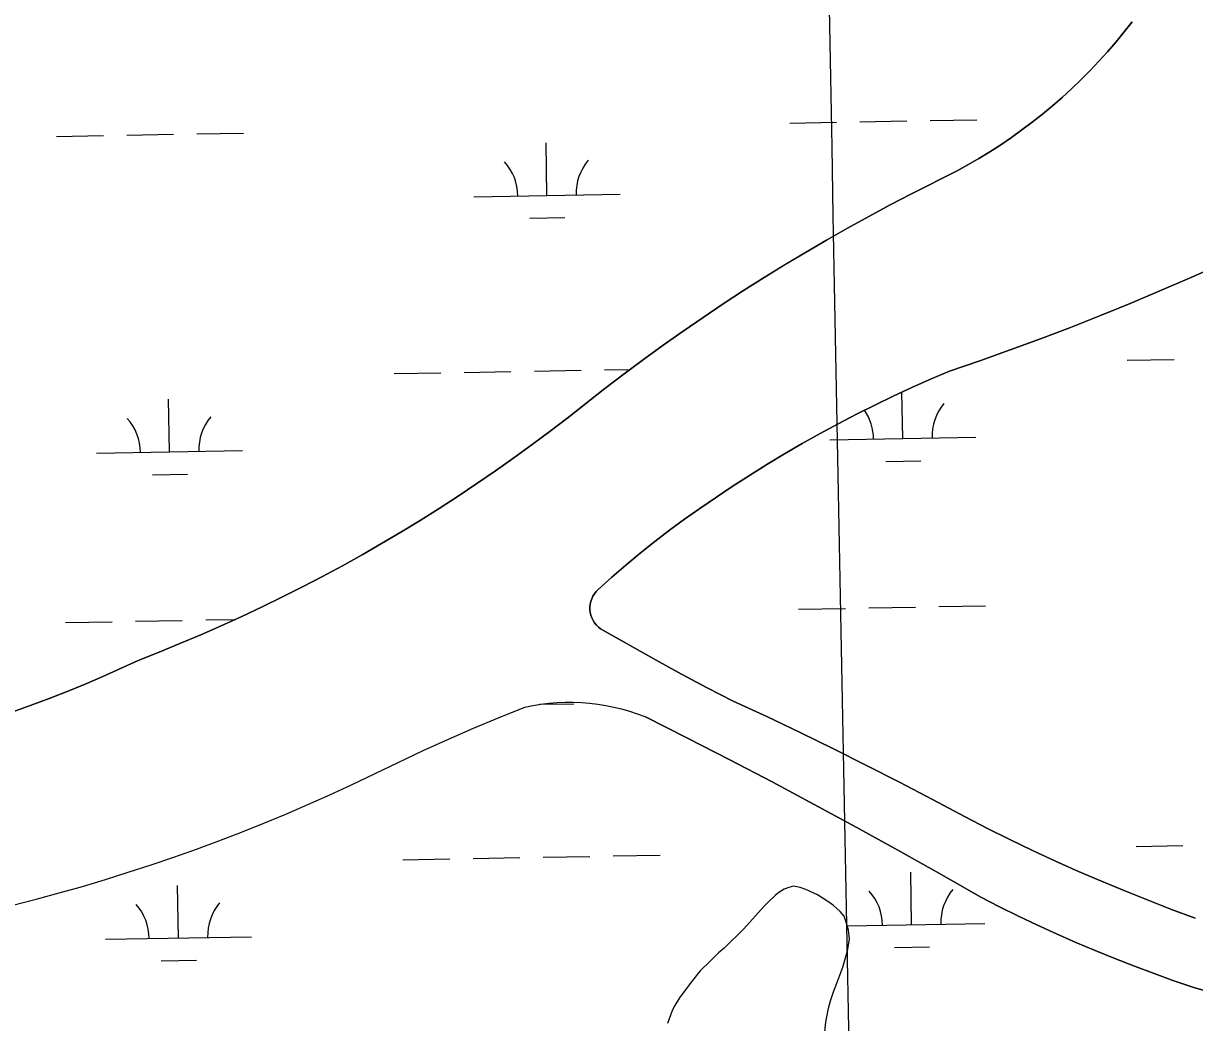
# Model space of a CAD drawing. Extents: x 3957609 to 3995875, y 234277 to 260273.
# Drawn here: x 3982311 to 3983113, y 254509 to 255192 of the extents above; entities that cross this region are included whole.
import ezdxf

# ---------------------------------------------------------------- set-up
doc = ezdxf.new("R2010")
doc.units = 0
for name, color, linetype in [('V-GRID-MAJR', 7, 'Continuous'), ('V-TOPO-SHOR', 7, 'Continuous'), ('V-WETL-SWMP', 7, 'Continuous')]:
    doc.layers.add(name, color=color, linetype=linetype)

msp = doc.modelspace()

# ---------------------------------------------------------------- linework, layer by layer
at = {"layer": 'V-GRID-MAJR'}
for points in [[(3983152.998, 240103.582), (3983094.879, 243130.385), (3982978.522, 249190.173), (3982862.165, 255249.95), (3982803.928, 258282.928)], [(3961591.061, 254847.703), (3966908.859, 254947.105), (3972226.642, 255047.279), (3977544.411, 255148.228), (3982862.165, 255249.95), (3988179.905, 255352.445), (3993497.629, 255455.714), (3993497.63, 255455.714)]]:
    msp.add_spline(points, degree=3, dxfattribs=at)
at = {"layer": 'V-TOPO-SHOR'}
for points in [[(3982329.213, 254730.357), (3982341.533, 254735.178), (3982353.774, 254740.198), (3982365.935, 254745.412), (3982378.008, 254750.823), (3982389.993, 254756.429), (3982404.348, 254762.056), (3982418.624, 254767.877), (3982432.821, 254773.886), (3982446.936, 254780.085), (3982460.967, 254786.473), (3982474.911, 254793.049), (3982488.766, 254799.811), (3982502.531, 254806.758), (3982516.199, 254813.889), (3982529.771, 254821.203), (3982543.243, 254828.696), (3982556.614, 254836.37), (3982569.881, 254844.222), (3982583.042, 254852.252), (3982596.094, 254860.459), (3982609.035, 254868.837), (3982621.864, 254877.39), (3982634.576, 254886.112), (3982647.169, 254895.004), (3982659.641, 254904.067), (3982671.992, 254913.293), (3982684.219, 254922.683), (3982709.405, 254942.457), (3982722.615, 254952.514), (3982735.947, 254962.412), (3982749.397, 254972.146), (3982762.965, 254981.717), (3982776.647, 254991.121), (3982790.445, 255000.36), (3982804.353, 255009.428), (3982818.369, 255018.329), (3982832.492, 255027.057), (3982846.722, 255035.614), (3982861.054, 255043.996), (3982875.486, 255052.207), (3982890.016, 255060.237), (3982904.645, 255068.093), (3982919.366, 255075.771), (3982949.992, 255091.195), (3982957.752, 255095.44), (3982965.405, 255099.87), (3982972.952, 255104.48), (3982980.386, 255109.272), (3982987.704, 255114.241), (3982994.901, 255119.383), (3983001.97, 255124.696), (3983008.911, 255130.176), (3983015.719, 255135.823), (3983022.389, 255141.631), (3983028.92, 255147.594), (3983035.304, 255153.716), (3983041.54, 255159.987), (3983047.624, 255166.405), (3983053.551, 255172.967), (3983059.323, 255179.672), (3983064.93, 255186.511), (3983070.369, 255193.484)], [(3983129.647, 255026.959), (3983109.529, 255017.981), (3983089.316, 255009.223), (3983069.003, 255000.693), (3983048.599, 254992.389), (3983028.105, 254984.312), (3983007.52, 254976.459), (3982986.852, 254968.839), (3982966.1, 254961.448), (3982945.265, 254954.286), (3982932.347, 254948.789), (3982919.514, 254943.091), (3982906.771, 254937.195), (3982894.123, 254931.1), (3982881.568, 254924.811), (3982869.117, 254918.325), (3982856.765, 254911.646), (3982844.52, 254904.775), (3982832.386, 254897.716), (3982820.36, 254890.468), (3982808.449, 254883.034), (3982796.656, 254875.413), (3982774.442, 254860.451), (3982764.038, 254853.088), (3982753.777, 254845.529), (3982743.664, 254837.773), (3982733.703, 254829.827), (3982723.893, 254821.69)], [(3982723.893, 254821.69), (3982714.243, 254813.367), (3982704.752, 254804.862), (3982703.413, 254803.481), (3982702.233, 254801.964), (3982701.232, 254800.321), (3982700.417, 254798.58), (3982699.802, 254796.758), (3982699.395, 254794.88), (3982699.198, 254792.967), (3982699.217, 254791.044), (3982699.448, 254789.133), (3982699.892, 254787.263), (3982700.542, 254785.453), (3982701.387, 254783.726), (3982702.42, 254782.104), (3982703.628, 254780.607), (3982704.994, 254779.253), (3982706.501, 254778.062), (3982744.5, 254756.592), (3982761.978, 254747.069), (3982779.56, 254737.743), (3982797.244, 254728.613), (3982820.243, 254717.943), (3982843.138, 254707.049), (3982865.926, 254695.937), (3982888.603, 254684.601), (3982911.172, 254673.048), (3982933.627, 254661.276), (3982955.966, 254649.287), (3982971.279, 254641.433), (3982986.694, 254633.784), (3983002.212, 254626.34), (3983017.824, 254619.102), (3983033.532, 254612.073), (3983049.332, 254605.251), (3983065.223, 254598.642), (3983081.197, 254592.244), (3983097.258, 254586.057), (3983113.398, 254580.085)], [(3982304.256, 254588.955), (3982320.171, 254593.039), (3982336.032, 254597.328), (3982351.837, 254601.821), (3982367.584, 254606.517), (3982383.265, 254611.414), (3982398.886, 254616.513), (3982414.438, 254621.813), (3982429.921, 254627.314), (3982445.33, 254633.014), (3982460.668, 254638.91), (3982475.925, 254645.005), (3982491.105, 254651.296), (3982506.201, 254657.783), (3982521.213, 254664.461), (3982536.136, 254671.334), (3982567.977, 254686.663), (3982585.09, 254694.696), (3982602.311, 254702.494), (3982619.637, 254710.06), (3982637.064, 254717.39), (3982654.589, 254724.482), (3982660.061, 254725.584), (3982665.57, 254726.466), (3982671.112, 254727.134), (3982676.674, 254727.578), (3982682.251, 254727.804), (3982687.832, 254727.808), (3982693.406, 254727.593), (3982698.971, 254727.154), (3982704.513, 254726.497), (3982710.026, 254725.623), (3982715.496, 254724.529), (3982720.921, 254723.22), (3982726.291, 254721.699), (3982731.595, 254719.964), (3982736.828, 254718.022)], [(3982304.344, 254721.316), (3982316.814, 254725.735), (3982329.213, 254730.357)], [(3983157.053, 254519.805), (3983112.519, 254532.506), (3983098.886, 254537.198), (3983085.32, 254542.081), (3983071.824, 254547.154), (3983058.401, 254552.415), (3983045.052, 254557.865), (3983031.781, 254563.501), (3983018.592, 254569.321), (3983005.483, 254575.328), (3982992.461, 254581.517), (3982979.528, 254587.888), (3982966.685, 254594.442), (3982938.351, 254610.619), (3982909.903, 254626.589), (3982881.337, 254642.353), (3982852.657, 254657.907), (3982823.864, 254673.251), (3982794.963, 254688.386), (3982765.949, 254703.31), (3982736.828, 254718.022)], [(3982859.806, 254499.865), (3982860.611, 254508.911), (3982862.577, 254518.432), (3982863.976, 254523.516), (3982865.887, 254529.578), (3982868.289, 254535.634), (3982872.252, 254546.439), (3982875.564, 254557.75), (3982876.283, 254561.524), (3982876.85, 254565.962), (3982876.287, 254571.902), (3982874.562, 254577.364), (3982873.145, 254581.339), (3982870.399, 254584.677), (3982865.852, 254588.703), (3982862.758, 254590.895), (3982854.934, 254595.962), (3982847.09, 254599.711), (3982843.158, 254601.092), (3982838.56, 254601.825), (3982835.419, 254601.053), (3982832.105, 254599.953), (3982828.447, 254597.706), (3982826.111, 254595.767), (3982821.259, 254591.071), (3982818.41, 254588.151), (3982804.494, 254572.729), (3982791.104, 254559.605), (3982787.098, 254556.212), (3982781.409, 254550.705), (3982774.712, 254543.895), (3982768.494, 254536.254), (3982760.581, 254525.512), (3982757.367, 254520.294), (3982755.838, 254517.353), (3982754.295, 254513.591), (3982752.393, 254508.023)]]:
    msp.add_lwpolyline(points, dxfattribs=at)
at = {"layer": 'V-WETL-SWMP'}
for p, q in [((3982836.012, 255124.085), (3982868.007, 255124.666)), ((3982884.004, 255124.957), (3982915.999, 255125.539)), ((3982931.996, 255125.83), (3982963.991, 255126.412)), ((3982334.187, 255114.96), (3982366.182, 255115.542)), ((3982382.179, 255115.833), (3982414.174, 255116.414)), ((3982430.171, 255116.705), (3982462.166, 255117.287)), ((3982669.82, 255074.625), (3982669.166, 255110.619)), ((3982619.828, 255073.716), (3982719.812, 255075.534)), ((3982658.103, 255058.978), (3982682.099, 255059.415)), ((3983067.002, 254961.756), (3983098.996, 254962.338)), ((3982565.177, 254952.631), (3982597.171, 254953.213)), ((3982613.169, 254953.504), (3982645.163, 254954.086)), ((3982661.161, 254954.377), (3982693.155, 254954.959)), ((3982709.153, 254955.249), (3982726.729, 254955.569)), ((3982913.358, 254908.212), (3982912.78, 254939.977)), ((3982411.533, 254899.087), (3982410.878, 254935.081)), ((3982863.366, 254907.303), (3982963.349, 254909.121)), ((3982361.541, 254898.178), (3982461.524, 254899.996)), ((3982901.64, 254892.565), (3982925.636, 254893.002)), ((3982399.815, 254883.441), (3982423.811, 254883.877)), ((3982842.06, 254791.465), (3982874.055, 254792.046)), ((3982890.052, 254792.337), (3982922.047, 254792.919)), ((3982938.044, 254793.21), (3982970.039, 254793.792)), ((3982388.227, 254783.213), (3982420.222, 254783.794)), ((3982436.219, 254784.085), (3982456.534, 254784.455)), ((3982340.235, 254782.34), (3982372.23, 254782.922)), ((3982664.988, 254726.374), (3982688.147, 254726.795)), ((3983073.05, 254629.136), (3983105.044, 254629.718)), ((3982571.225, 254620.011), (3982603.219, 254620.593)), ((3982619.217, 254620.884), (3982651.211, 254621.466)), ((3982667.209, 254621.757), (3982699.203, 254622.339)), ((3982715.201, 254622.629), (3982747.196, 254623.211)), ((3982919.406, 254575.592), (3982918.751, 254611.586)), ((3982417.581, 254566.467), (3982416.926, 254602.461)), ((3982875.374, 254574.791), (3982969.397, 254576.501)), ((3982367.589, 254565.558), (3982467.572, 254567.376)), ((3982907.688, 254559.945), (3982931.684, 254560.382)), ((3982405.863, 254550.821), (3982429.859, 254551.257))]:
    msp.add_line(p, q, dxfattribs=at)
for points in [[(3983070.37, 255193.483), (3983064.929, 255186.511), (3983059.322, 255179.672), (3983053.552, 255172.968), (3983047.624, 255166.405), (3983041.54, 255159.986), (3983035.303, 255153.715), (3983028.919, 255147.595), (3983022.389, 255141.63), (3983015.719, 255135.822), (3983008.911, 255130.177), (3983001.97, 255124.696), (3982994.9, 255119.383), (3982987.704, 255114.241), (3982980.387, 255109.273), (3982972.953, 255104.481), (3982965.406, 255099.87), (3982957.752, 255095.44), (3982949.993, 255091.195), (3982919.367, 255075.771), (3982904.645, 255068.094), (3982890.017, 255060.238), (3982875.486, 255052.206), (3982861.054, 255043.997), (3982846.722, 255035.614), (3982832.493, 255027.057), (3982818.369, 255018.328), (3982804.352, 255009.428)], [(3982723.893, 254821.69), (3982733.702, 254829.827), (3982743.665, 254837.774), (3982753.778, 254845.529), (3982764.038, 254853.088), (3982774.441, 254860.45), (3982796.656, 254875.413), (3982808.449, 254883.033), (3982820.36, 254890.468), (3982832.385, 254897.716), (3982844.521, 254904.776), (3982856.766, 254911.647), (3982869.116, 254918.325), (3982881.569, 254924.811), (3982894.122, 254931.101), (3982906.771, 254937.196), (3982919.513, 254943.092), (3982932.346, 254948.789), (3982945.266, 254954.286), (3982966.099, 254961.447), (3982986.852, 254968.839), (3983007.521, 254976.46), (3983028.105, 254984.311), (3983048.6, 254992.389), (3983069.004, 255000.694), (3983089.315, 255009.224), (3983109.53, 255017.98), (3983129.647, 255026.959)], [(3982804.352, 255009.428), (3982790.445, 255000.359), (3982776.648, 254991.121), (3982762.965, 254981.717), (3982749.397, 254972.146), (3982735.947, 254962.412), (3982722.615, 254952.515), (3982709.405, 254942.457), (3982684.219, 254922.684), (3982671.993, 254913.293), (3982659.642, 254904.066), (3982647.168, 254895.005), (3982634.575, 254886.113), (3982621.863, 254877.389), (3982609.035, 254868.837), (3982596.094, 254860.458), (3982583.042, 254852.253), (3982569.882, 254844.223), (3982556.615, 254836.37), (3982543.243, 254828.696), (3982529.771, 254821.202), (3982516.199, 254813.889), (3982502.53, 254806.758), (3982488.767, 254799.811), (3982474.912, 254793.049), (3982460.967, 254786.473), (3982446.936, 254780.085), (3982432.821, 254773.886), (3982418.624, 254767.876), (3982404.347, 254762.056), (3982389.994, 254756.429), (3982378.009, 254750.824), (3982365.935, 254745.413), (3982353.775, 254740.198), (3982341.533, 254735.179), (3982329.212, 254730.358), (3982316.815, 254725.736), (3982304.344, 254721.315)], [(3982744.5, 254756.592), (3982706.502, 254778.062), (3982704.993, 254779.254), (3982703.627, 254780.608), (3982702.42, 254782.104), (3982701.387, 254783.726), (3982700.541, 254785.453), (3982699.892, 254787.263), (3982699.449, 254789.134), (3982699.217, 254791.043), (3982699.199, 254792.966), (3982699.395, 254794.879), (3982699.803, 254796.758), (3982700.417, 254798.58), (3982701.231, 254800.322), (3982702.233, 254801.963), (3982703.412, 254803.482), (3982704.752, 254804.861), (3982714.242, 254813.367), (3982723.893, 254821.69)], [(3983113.397, 254580.086), (3983097.257, 254586.058), (3983081.198, 254592.244), (3983065.222, 254598.642), (3983049.333, 254605.252), (3983033.533, 254612.073), (3983017.824, 254619.102), (3983002.211, 254626.34), (3982986.695, 254633.784), (3982971.279, 254641.433), (3982955.966, 254649.287), (3982933.626, 254661.276), (3982911.172, 254673.048), (3982888.604, 254684.601), (3982865.925, 254695.936), (3982843.138, 254707.049), (3982820.244, 254717.942), (3982797.245, 254728.612), (3982779.56, 254737.743), (3982761.978, 254747.07), (3982744.5, 254756.592)], [(3982304.256, 254588.956), (3982320.171, 254593.04), (3982336.032, 254597.328), (3982351.837, 254601.82), (3982367.583, 254606.516), (3982383.266, 254611.414), (3982398.886, 254616.513), (3982414.438, 254621.814), (3982429.921, 254627.314), (3982445.331, 254633.014), (3982460.667, 254638.911), (3982475.926, 254645.006), (3982491.105, 254651.297), (3982506.201, 254657.782), (3982521.213, 254664.462), (3982536.137, 254671.335), (3982567.976, 254686.663), (3982585.09, 254694.695), (3982602.311, 254702.495), (3982619.637, 254710.06), (3982637.064, 254717.389), (3982654.589, 254724.481), (3982660.06, 254725.583), (3982665.57, 254726.467), (3982671.111, 254727.133), (3982676.674, 254727.579), (3982682.25, 254727.804), (3982687.831, 254727.808), (3982693.407, 254727.592), (3982698.971, 254727.155), (3982704.513, 254726.498), (3982710.025, 254725.622), (3982715.497, 254724.529), (3982720.922, 254723.221), (3982726.292, 254721.698), (3982731.596, 254719.964), (3982736.828, 254718.022), (3982765.949, 254703.31), (3982794.962, 254688.386), (3982823.865, 254673.252), (3982852.657, 254657.907), (3982881.337, 254642.352), (3982909.902, 254626.589), (3982938.352, 254610.619), (3982966.685, 254594.441), (3982979.528, 254587.889), (3982992.461, 254581.517), (3983005.483, 254575.327), (3983018.591, 254569.321), (3983031.781, 254563.5), (3983045.052, 254557.864), (3983058.4, 254552.415), (3983071.824, 254547.153)], [(3982859.807, 254499.866), (3982860.612, 254508.911), (3982862.577, 254518.432), (3982863.976, 254523.515), (3982865.886, 254529.578), (3982868.289, 254535.633), (3982872.252, 254546.438), (3982875.563, 254557.749), (3982876.283, 254561.525), (3982876.849, 254565.963), (3982876.286, 254571.901), (3982874.562, 254577.364), (3982873.144, 254581.339), (3982870.398, 254584.677), (3982865.852, 254588.703), (3982862.758, 254590.894), (3982854.934, 254595.961), (3982847.09, 254599.711), (3982843.159, 254601.092), (3982838.56, 254601.825), (3982835.418, 254601.052), (3982832.106, 254599.953), (3982828.447, 254597.706), (3982826.11, 254595.768), (3982821.258, 254591.07), (3982818.411, 254588.151), (3982804.493, 254572.73), (3982791.105, 254559.606), (3982787.098, 254556.212), (3982781.409, 254550.704), (3982774.712, 254543.895), (3982768.495, 254536.255), (3982760.581, 254525.513), (3982757.367, 254520.294), (3982755.838, 254517.354), (3982754.295, 254513.591), (3982752.393, 254508.022)], [(3983071.824, 254547.153), (3983085.32, 254542.081), (3983098.886, 254537.199), (3983112.519, 254532.507), (3983157.054, 254519.804)]]:
    msp.add_lwpolyline(points, dxfattribs=at)
for centre, start, end in [((3982614.578, 255074.095), 0.269879, 41.813537), ((3982725.045, 255076.104), 140.269876, 181.813534), ((3982968.583, 254909.691), 140.269876, 181.813534), ((3982356.29, 254898.558), 0.269879, 41.813537), ((3982466.758, 254900.566), 140.269876, 181.813534), ((3982858.115, 254907.682), 0.269879, 34.452473), ((3982974.631, 254577.071), 140.269876, 181.813534), ((3982864.163, 254575.062), 0.269879, 41.813537), ((3982362.338, 254565.938), 0.269879, 41.813537), ((3982472.806, 254567.946), 140.269876, 181.813534)]:
    msp.add_arc(centre, 35.246, start, end, dxfattribs=at)

doc.saveas('drawing.dxf')
